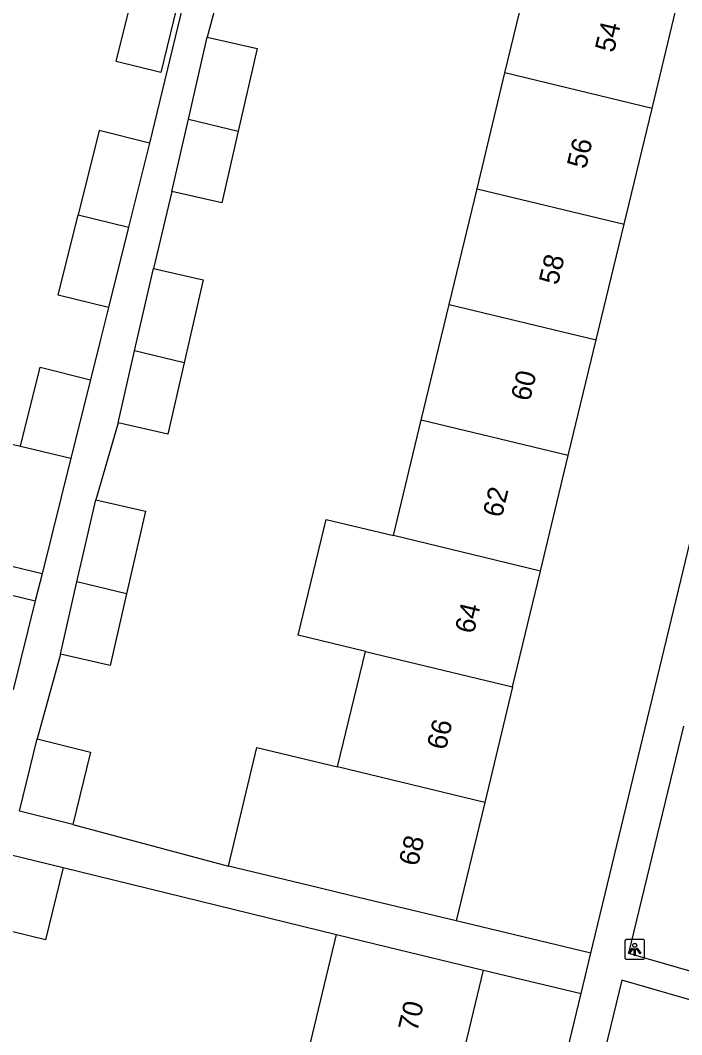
# Model space of a CAD drawing. Extents: x 162812 to 163818, y 381639 to 382470.
# Drawn here: x 163707.2 to 163740.5, y 382048.5 to 382099.7 of the extents above; entities that cross this region are included whole.
import ezdxf

# ---------------------------------------------------------------- set-up
doc = ezdxf.new("R2010")
doc.units = 0
for name, color, linetype in [('IMGEO_Lichtpunt', 7, 'Continuous'), ('IMGEO_Pand', 7, 'Continuous'), ('IMGEO_Pand_nummerreeks', 7, 'Continuous'), ('IMGEO_Voetpad_open', 7, 'Continuous')]:
    doc.layers.add(name, color=color, linetype=linetype)

msp = doc.modelspace()

# ---------------------------------------------------------------- linework, layer by layer
at = {"layer": 'IMGEO_Lichtpunt'}
for p, q in [((163737.641, 382053.183), (163737.641, 382052.376)), ((163737.641, 382053.183), (163737.641, 382052.376)), ((163738.543, 382053.278), (163737.735, 382053.278)), ((163738.543, 382053.278), (163737.735, 382053.278)), ((163738.637, 382052.376), (163738.637, 382053.183)), ((163738.637, 382052.376), (163738.637, 382053.183)), ((163737.735, 382052.282), (163738.543, 382052.282)), ((163737.735, 382052.282), (163738.543, 382052.282))]:
    msp.add_line(p, q, dxfattribs=at)
for points in [[(163738.015, 382052.847), (163738.054, 382052.819), (163737.866, 382052.557), (163737.828, 382052.584), (163738.015, 382052.847)], [(163738.117, 382052.799), (163738.164, 382052.799), (163738.164, 382052.477), (163738.117, 382052.477), (163738.117, 382052.799)], [(163738.227, 382052.819), (163738.265, 382052.846), (163738.452, 382052.584), (163738.413, 382052.556), (163738.227, 382052.819)]]:
    msp.add_lwpolyline(points, dxfattribs=at)
msp.add_circle((163738.14, 382052.981), 0.0994, dxfattribs=at)
for centre, start, end in [((163737.735, 382053.183), 90, 180), ((163737.735, 382053.183), 90, 180), ((163738.543, 382053.183), 0, 90), ((163738.543, 382053.183), 0, 90), ((163737.735, 382052.376), 180, 270), ((163737.735, 382052.376), 180, 270), ((163738.543, 382052.376), 270, 0), ((163738.543, 382052.376), 270, 360)]:
    msp.add_arc(centre, 0.0946, start, end, dxfattribs=at)
at = {"layer": 'IMGEO_Pand'}
for points in [[(163731.595, 382097.002), (163732.999, 382102.825)], [(163715.199, 382100.982), (163714.232, 382097.025), (163711.99, 382097.572), (163712.955, 382101.522)], [(163739.011, 382095.215), (163740.416, 382101.046)], [(163715.633, 382094.667), (163716.58, 382098.808)], [(163716.58, 382098.808), (163719.089, 382098.235), (163718.136, 382094.064)], [(163730.187, 382091.16), (163731.595, 382097.002)], [(163739.011, 382095.215), (163731.595, 382097.002)], [(163737.603, 382089.373), (163739.011, 382095.215)], [(163714.798, 382091.018), (163715.633, 382094.667)], [(163715.633, 382094.667), (163718.136, 382094.064)], [(163713.673, 382093.463), (163711.129, 382094.098), (163710.066, 382089.842)], [(163718.136, 382094.064), (163717.308, 382090.444), (163714.798, 382091.018)], [(163713.673, 382093.463), (163712.615, 382089.227)], [(163728.78, 382085.319), (163730.187, 382091.16)], [(163730.187, 382091.16), (163737.603, 382089.373)], [(163711.6, 382085.159), (163709.056, 382085.794), (163710.066, 382089.842)], [(163710.066, 382089.842), (163712.615, 382089.227)], [(163712.615, 382089.227), (163711.6, 382085.159)], [(163736.196, 382083.533), (163737.603, 382089.373)], [(163712.907, 382082.973), (163713.86, 382087.136)], [(163713.86, 382087.136), (163716.369, 382086.563), (163715.41, 382082.37)], [(163727.375, 382079.488), (163728.78, 382085.319)], [(163728.78, 382085.319), (163736.196, 382083.533)], [(163734.79, 382077.702), (163736.196, 382083.533)], [(163712.078, 382079.346), (163712.907, 382082.973)], [(163715.41, 382082.37), (163712.907, 382082.973)], [(163715.41, 382082.37), (163714.587, 382078.772), (163712.078, 382079.346)], [(163707.154, 382078.174), (163708.147, 382082.151), (163710.691, 382081.516)], [(163710.691, 382081.516), (163709.703, 382077.559)], [(163725.969, 382073.656), (163727.375, 382079.488)], [(163734.79, 382077.702), (163727.375, 382079.488)], [(163708.246, 382071.726), (163705.739, 382072.33), (163705.793, 382072.55), (163704.772, 382072.805), (163706.171, 382078.411), (163707.154, 382078.174)], [(163707.154, 382078.174), (163709.703, 382077.559)], [(163709.703, 382077.559), (163708.246, 382071.726)], [(163733.385, 382071.869), (163734.79, 382077.702)], [(163710.008, 382071.323), (163710.955, 382075.464)], [(163710.955, 382075.464), (163713.464, 382074.891), (163712.511, 382070.72)], [(163724.562, 382067.816), (163721.171, 382068.633), (163722.578, 382074.473), (163725.969, 382073.656)], [(163733.385, 382071.869), (163725.969, 382073.656)], [(163731.978, 382066.029), (163733.385, 382071.869)], [(163709.173, 382067.674), (163710.008, 382071.323)], [(163712.511, 382070.72), (163710.008, 382071.323)], [(163704.279, 382066.484), (163705.398, 382070.963), (163707.905, 382070.359)], [(163712.511, 382070.72), (163711.683, 382067.1), (163709.173, 382067.674)], [(163707.905, 382070.359), (163706.787, 382065.879)], [(163723.156, 382061.983), (163724.562, 382067.816)], [(163724.562, 382067.816), (163731.978, 382066.029)], [(163731.978, 382066.029), (163730.572, 382060.197)], [(163709.801, 382059.083), (163707.11, 382059.745), (163708.008, 382063.394)], [(163708.008, 382063.394), (163710.698, 382062.732), (163709.801, 382059.083)], [(163717.646, 382056.978), (163719.088, 382062.963), (163723.156, 382061.983)], [(163730.572, 382060.197), (163723.156, 382061.983)], [(163730.572, 382060.197), (163729.13, 382054.211)], [(163705.732, 382053.917), (163706.629, 382057.566), (163709.32, 382056.904)], [(163709.32, 382056.904), (163708.422, 382053.255), (163705.732, 382053.917)], [(163729.13, 382054.211), (163724.27, 382055.382), (163721.714, 382055.998), (163717.646, 382056.978)], [(163721.678, 382047.643), (163723.103, 382053.527)], [(163723.103, 382053.527), (163725.652, 382052.899), (163730.512, 382051.728)], [(163729.076, 382045.768), (163730.512, 382051.728)]]:
    msp.add_lwpolyline(points, dxfattribs=at)
at = {"layer": 'IMGEO_Voetpad_open'}
for points in [[(163735.93, 382052.586), (163749.786, 382109.999)], [(163717.277, 382108.409), (163713.673, 382093.463)], [(163717.611, 382102.691), (163716.58, 382098.808)], [(163714.798, 382091.018), (163713.86, 382087.136)], [(163711.6, 382085.159), (163711.163, 382083.409), (163710.691, 382081.516)], [(163712.078, 382079.346), (163710.955, 382075.464)], [(163708.246, 382071.726), (163707.905, 382070.359)], [(163709.173, 382067.674), (163708.008, 382063.394)], [(163740.601, 382064.047), (163737.82, 382052.584), (163747.2, 382049.873), (163752.016, 382066.473), (163748.489, 382067.489)], [(163709.801, 382059.083), (163717.646, 382056.978)], [(163709.32, 382056.904), (163723.103, 382053.527)], [(163735.93, 382052.586), (163729.13, 382054.211)], [(163735.438, 382050.55), (163735.93, 382052.586)], [(163730.512, 382051.728), (163735.438, 382050.55)], [(163740.328, 382030.971), (163741.482, 382030.632), (163746.81, 382048.528), (163737.49, 382051.223), (163734.319, 382038.143)], [(163727.259, 382016.658), (163735.438, 382050.55)]]:
    msp.add_lwpolyline(points, dxfattribs=at)

# ---------------------------------------------------------------- texts
at = {"layer": 'IMGEO_Pand_nummerreeks'}
for s, rotation, p in [('54', 76.4521, (163737.086, 382097.987)), ('56', 76.4521, (163735.673, 382092.122)), ('58', 76.4521, (163734.26, 382086.259)), ('60', 76.4521, (163732.847, 382080.394)), ('62', 76.4521, (163731.432, 382074.524)), ('64', 76.4498, (163730.02, 382068.661)), ('66', 76.4521, (163728.607, 382062.796)), ('68', 76.4521, (163727.193, 382056.933)), ('70', 76.4516, (163727.161, 382048.582))]:
    msp.add_text(s, height=1, rotation=rotation, dxfattribs=at).set_placement(p)

doc.saveas('drawing.dxf')
